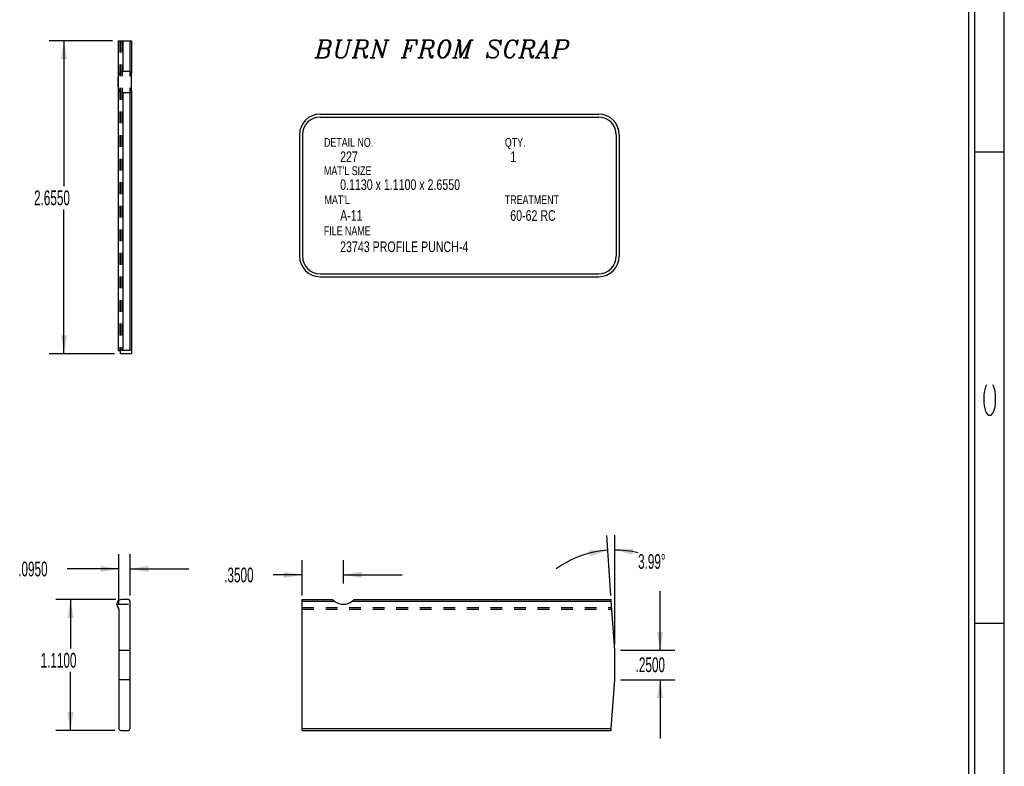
# Model space of a CAD drawing. Header units: inches. Extents: x 1802 to 2468, y -253 to -72.
# Tile 386 of 570: x 2221.09 to 2229.46, y -176.31 to -169.97. Entities that reach past the tile are written whole.
import ezdxf

# ---------------------------------------------------------------- set-up
doc = ezdxf.new("R2010")
doc.units = ezdxf.units.IN
doc.header["$LTSCALE"] = 0.5
doc.header["$MEASUREMENT"] = 0
doc.linetypes.add('HIDDEN', pattern=[0.225, 0.15, -0.075])
for name, color, linetype in [('SID-M-D', 42, 'Continuous'), ('SID-M-H', 4, 'HIDDEN'), ('SID-M-M', 233, 'Continuous'), ('SID-M-S', 105, 'Continuous')]:
    doc.layers.add(name, color=color, linetype=linetype)
doc.styles.add('I', font='ITALIC.SHX')
doc.styles.add('R', font='ROMAND.SHX')
doc.styles.add('SLDTEXTSTYLE0', font='TXT', dxfattribs={"width": 0.595745})

# ---------------------------------------------------------------- blocks, each defined once
blk = doc.blocks.new('*U9')
at = {"layer": 'SID-M-S'}
for p, q in [((0.25, 0), (0.25, 22)), ((0.3, 0), (0.3, 22)), ((0.55, 0), (0.55, 22)), ((0.3, 11), (0.55, 11)), ((0.3, 7), (0.55, 7))]:
    blk.add_line(p, q, dxfattribs=at)
at = {"layer": 'SID-M-D', "style": 'R', "width": 4}
blk.add_text('C', height=0.1, rotation=90, dxfattribs=at).set_placement((0.4762, 8.7151))

msp = doc.modelspace()

# ---------------------------------------------------------------- linework, layer by layer
at = {"layer": 'SID-M-D'}
for p, q in [((2221.88138, -170.15372), (2221.34498, -170.15372)), ((2221.46998, -170.15372), (2221.46998, -171.38653)), ((2221.46998, -172.80872), (2221.46998, -171.58497)), ((2221.89926, -172.80872), (2221.34498, -172.80872)), ((2226.11584, -174.86066), (2226.08037, -174.35239)), ((2226.14827, -175.27554), (2226.14827, -174.35002)), ((2221.93723, -174.92826), (2221.93723, -174.51055)), ((2222.03223, -174.86054), (2222.03223, -174.51055)), ((2223.49327, -174.86054), (2223.49327, -174.56137)), ((2223.84327, -174.76066), (2223.84327, -174.56137)), ((2221.93723, -174.63555), (2221.49725, -174.63555)), ((2222.03223, -174.63555), (2222.53223, -174.63555)), ((2223.49327, -174.68637), (2223.24696, -174.68637)), ((2223.84327, -174.68637), (2224.34327, -174.68637)), ((2226.53402, -175.32554), (2226.53402, -174.82554)), ((2221.90936, -174.89554), (2221.40066, -174.89554)), ((2221.52566, -174.89554), (2221.52566, -175.31119)), ((2226.19827, -175.32554), (2226.65902, -175.32554)), ((2221.52566, -176.00554), (2221.52566, -175.50963)), ((2226.19827, -175.57554), (2226.65902, -175.57554)), ((2226.53402, -175.57554), (2226.53402, -176.07554)), ((2221.90223, -176.00554), (2221.40066, -176.00554))]:
    msp.add_line(p, q, dxfattribs=at)
for start, end in [(93.990913, 125.723068), (76.487117, 90)]:
    msp.add_arc((2226.14827, -175.32554), 0.85052, start, end, dxfattribs=at)
for points in [[(2221.46998, -170.15372), (2221.44398, -170.30972), (2221.49598, -170.30972)], [(2221.46998, -172.80872), (2221.49598, -172.65272), (2221.44398, -172.65272)], [(2226.14827, -174.47502), (2226.30127, -174.51504), (2226.30598, -174.46326)], [(2226.08907, -174.47708), (2225.93092, -174.47633), (2225.93923, -174.52766)], [(2221.93723, -174.63555), (2221.78123, -174.60955), (2221.78123, -174.66155)], [(2222.03223, -174.63555), (2222.18823, -174.66155), (2222.18823, -174.60955)], [(2223.49327, -174.68637), (2223.33727, -174.66037), (2223.33727, -174.71237)], [(2223.84327, -174.68637), (2223.99927, -174.71237), (2223.99927, -174.66037)], [(2221.52566, -174.89554), (2221.49966, -175.05154), (2221.55166, -175.05154)], [(2226.53402, -175.32554), (2226.56002, -175.16954), (2226.50802, -175.16954)], [(2226.53402, -175.57554), (2226.50802, -175.73154), (2226.56002, -175.73154)], [(2221.52566, -176.00554), (2221.55166, -175.84954), (2221.49966, -175.84954)]]:
    msp.add_solid(points, dxfattribs=at)
at = {"layer": 'SID-M-H'}
for p, q in [((2221.9433, -170.15372), (2221.9433, -172.7835)), ((2221.94926, -170.15372), (2221.94926, -172.78449)), ((2221.96426, -170.15372), (2221.96426, -172.77872)), ((2222.02926, -170.15372), (2222.02926, -172.77872)), ((2221.96426, -172.77872), (2221.97138, -172.77872)), ((2221.91936, -174.93566), (2221.91936, -174.93554)), ((2221.91936, -174.93566), (2222.03223, -174.93566)), ((2223.49327, -174.96402), (2226.12305, -174.96402)), ((2223.49327, -174.97826), (2226.12404, -174.97826)), ((2221.93723, -175.32554), (2222.03223, -175.32554)), ((2222.03223, -175.57554), (2221.93723, -175.57554)), ((2223.49327, -175.99054), (2226.11932, -175.99054))]:
    msp.add_line(p, q, dxfattribs=at)
msp.add_ellipse((2221.96426, -172.77977), major_axis=(0.015, 0), ratio=0.0697674, start_param=1.5707963, end_param=3.1415927, dxfattribs=at)
at = {"layer": 'SID-M-M'}
for p, q in [((2223.64618, -170.77527), (2226.01217, -170.77527)), ((2223.64618, -170.80027), (2226.01217, -170.80027)), ((2223.47118, -170.95027), (2223.47118, -171.98079)), ((2223.49618, -170.95027), (2223.49618, -171.98079)), ((2226.16217, -170.95027), (2226.16217, -171.98079)), ((2226.18717, -170.95027), (2226.18717, -171.98079)), ((2223.64618, -172.13079), (2226.01217, -172.13079)), ((2223.64618, -172.15579), (2226.01217, -172.15579))]:
    msp.add_line(p, q, dxfattribs=at)
for centre, radius, start, end in [((2223.64618, -170.95027), 0.175, 90, 180), ((2226.01217, -170.95027), 0.175, 0, 90), ((2223.64618, -170.95027), 0.15, 90, 180), ((2226.01217, -170.95027), 0.15, 0, 90), ((2223.64618, -171.98079), 0.175, 180, 270), ((2223.64618, -171.98079), 0.15, 180, 270), ((2226.01217, -171.98079), 0.15, 270, 0), ((2226.01217, -171.98079), 0.175, 270, 0)]:
    msp.add_arc(centre, radius, start, end, dxfattribs=at)
at = {"layer": 'SID-M-S'}
for p, q in [((2221.93138, -170.15372), (2221.93138, -170.49831)), ((2221.93138, -170.15372), (2221.97138, -170.15372)), ((2221.97138, -170.15372), (2221.97138, -170.41196)), ((2221.97138, -170.15372), (2222.02926, -170.15372)), ((2222.02926, -170.15372), (2222.04426, -170.15372)), ((2222.02926, -170.15372), (2222.02926, -170.41196)), ((2222.04426, -170.15372), (2222.04426, -170.42857)), ((2221.97138, -170.41196), (2222.02926, -170.41196)), ((2222.04426, -170.57888), (2222.04426, -170.42857)), ((2221.93138, -170.50914), (2221.93138, -170.49831)), ((2221.93138, -170.50914), (2221.93138, -172.78151)), ((2221.97138, -170.59548), (2221.97138, -172.77872)), ((2222.02926, -170.59548), (2221.97138, -170.59548)), ((2222.02926, -170.59548), (2222.02926, -172.77872)), ((2222.04426, -170.57888), (2222.04426, -172.77977)), ((2221.94926, -172.80872), (2221.94926, -172.78449)), ((2221.97138, -172.77872), (2222.02926, -172.77872)), ((2222.04426, -172.77977), (2222.04426, -172.80872)), ((2222.04426, -172.80872), (2221.94926, -172.80872)), ((2222.01723, -174.89554), (2221.95936, -174.89554)), ((2222.03223, -175.99054), (2222.03223, -174.91054)), ((2223.49327, -174.91054), (2223.49327, -174.89554)), ((2223.49327, -174.89554), (2223.75151, -174.89554)), ((2223.49327, -175.99054), (2223.49327, -174.91054)), ((2223.49327, -174.91054), (2223.76811, -174.91054)), ((2223.91843, -174.91054), (2226.11932, -174.91054)), ((2223.93503, -174.89554), (2226.11827, -174.89554)), ((2226.11932, -174.91054), (2226.11827, -174.89554)), ((2226.14827, -175.32554), (2226.11932, -174.91054)), ((2221.93723, -174.97826), (2221.93723, -175.99054)), ((2226.14827, -175.57554), (2226.14827, -175.32554)), ((2226.11932, -175.99054), (2226.14827, -175.57554)), ((2221.95223, -176.00554), (2222.01723, -176.00554)), ((2223.49327, -175.99054), (2226.11932, -175.99054)), ((2223.49327, -176.00554), (2223.49327, -175.99054)), ((2223.49327, -176.00554), (2226.11827, -176.00554)), ((2226.11827, -176.00554), (2226.11932, -175.99054))]:
    msp.add_line(p, q, dxfattribs=at)
for centre, radius, start, end in [((2221.95936, -174.93554), 0.04, 90, 225.40429), ((2221.91723, -174.97826), 0.02, 0, 45.40429), ((2222.01723, -174.91054), 0.015, 0, 90), ((2223.84327, -174.81066), 0.125, 233.040593, 306.959407), ((2221.95223, -175.99054), 0.015, 180, 270), ((2222.01723, -175.99054), 0.015, 270, 0)]:
    msp.add_arc(centre, radius, start, end, dxfattribs=at)
for centre, major_axis, start_param, end_param in [((2221.97138, -172.78151), (0.04, 0), 1.5707963, 3.934047), ((2221.92926, -172.78449), (0.02, 0), 0, 0.7924544), ((2222.02926, -172.77977), (0.015, 0), 0, 1.5707963)]:
    msp.add_ellipse(centre, major_axis=major_axis, ratio=0.0697674, start_param=start_param, end_param=end_param, dxfattribs=at)
for points, knots in [([(2221.93138, -170.49831), (2221.93138, -170.48864), (2221.93134, -170.47908), (2221.93196, -170.46027), (2221.93259, -170.45133), (2221.93557, -170.43875), (2221.9369, -170.43478), (2221.94061, -170.42744), (2221.94302, -170.42406), (2221.94915, -170.41836), (2221.95291, -170.41602), (2221.96162, -170.4128), (2221.96643, -170.41196), (2221.97138, -170.41196)], [0, 0, 0, 0, 0.25, 0.25, 0.5, 0.5, 0.625, 0.625, 0.75, 0.75, 0.875, 0.875, 1, 1, 1, 1]), ([(2222.02926, -170.41196), (2222.03178, -170.41196), (2222.03421, -170.41256), (2222.03825, -170.4146), (2222.03985, -170.41601), (2222.04341, -170.42075), (2222.04426, -170.42458), (2222.04426, -170.42857)], [0, 0, 0, 0, 0.25, 0.25, 0.5, 0.5, 1, 1, 1, 1]), ([(2221.97138, -170.59548), (2221.96644, -170.59548), (2221.96159, -170.59463), (2221.95295, -170.59144), (2221.94916, -170.58909), (2221.93992, -170.5805), (2221.93654, -170.5728), (2221.93261, -170.5562), (2221.93196, -170.54707), (2221.93135, -170.52847), (2221.93138, -170.51889), (2221.93138, -170.50914)], [0, 0, 0, 0, 0.125, 0.125, 0.25, 0.25, 0.5, 0.5, 0.75, 0.75, 1, 1, 1, 1]), ([(2222.04426, -170.57888), (2222.04426, -170.58087), (2222.04404, -170.58279), (2222.04303, -170.58646), (2222.04223, -170.58825), (2222.03986, -170.59142), (2222.03828, -170.59282), (2222.03423, -170.59488), (2222.03178, -170.59548), (2222.02926, -170.59548)], [0, 0, 0, 0, 0.25, 0.25, 0.5, 0.5, 0.75, 0.75, 1, 1, 1, 1]), ([(2223.76811, -174.91054), (2223.76612, -174.90904), (2223.7642, -174.9075), (2223.76053, -174.90438), (2223.75874, -174.90277), (2223.75557, -174.89976), (2223.75417, -174.89834), (2223.75212, -174.8962), (2223.75151, -174.89554), (2223.75151, -174.89554)], [0, 0, 0, 0, 0.25, 0.25, 0.5, 0.5, 0.75, 0.75, 1, 1, 1, 1]), ([(2223.93503, -174.89554), (2223.93503, -174.89554), (2223.93443, -174.8962), (2223.93239, -174.89832), (2223.93098, -174.89974), (2223.92624, -174.90425), (2223.92241, -174.90754), (2223.91843, -174.91054)], [0, 0, 0, 0, 0.25, 0.25, 0.5, 0.5, 1, 1, 1, 1])]:
    msp.add_open_spline(points, degree=3, knots=knots, dxfattribs=at)

# ---------------------------------------------------------------- block references
at = {"layer": 'SID-M-D'}
msp.add_blockref('*U9', (2228.90783, -182.09685), dxfattribs=at)

# ---------------------------------------------------------------- texts
at = {"layer": 'SID-M-D', "style": 'SLDTEXTSTYLE0', "width": 0.75}
for s, height, p in [('DETAIL NO.', 0.075, (2223.67906, -171.05306)), ('QTY.', 0.075, (2225.2153, -171.05306)), ('227', 0.09, (2223.816, -171.18234)), ('1', 0.09, (2225.26103, -171.18234)), ("MAT'L SIZE", 0.075, (2223.67906, -171.29317)), ('0.1130 x 1.1100 x 2.6550', 0.09, (2223.816, -171.41915)), ("MAT'L", 0.075, (2223.68369, -171.53934)), ('TREATMENT', 0.075, (2225.2153, -171.53934)), ('A-11', 0.09, (2223.816, -171.68038)), ('60-62 RC', 0.09, (2225.26103, -171.68146)), ('FILE NAME', 0.075, (2223.67777, -171.80347)), ('23743 PROFILE PUNCH-4', 0.09, (2223.816, -171.94648))]:
    msp.add_text(s, height=height, dxfattribs=at).set_placement(p)
at = {"layer": 'SID-M-D', "insert": (2223.6019, -170.14675), "char_height": 0.15, "width": 2.6427476, "attachment_point": 1, "style": 'I'}
msp.add_mtext('{BURN FROM SCRAP}', dxfattribs=at)
at = {"layer": 'SID-M-D', "char_height": 0.125, "attachment_point": 1, "style": 'SLDTEXTSTYLE0'}
for s, insert in [('2.6550', (2221.21599, -171.42383)), ('3.99°', (2226.347, -174.50971)), ('.0950', (2221.08162, -174.57364)), ('.3500', (2222.83133, -174.62446)), ('1.1100', (2221.27166, -175.3485)), ('.2500', (2226.3262, -175.38635))]:
    msp.add_mtext(s, dxfattribs=dict(at, insert=insert))

doc.saveas('drawing.dxf')
